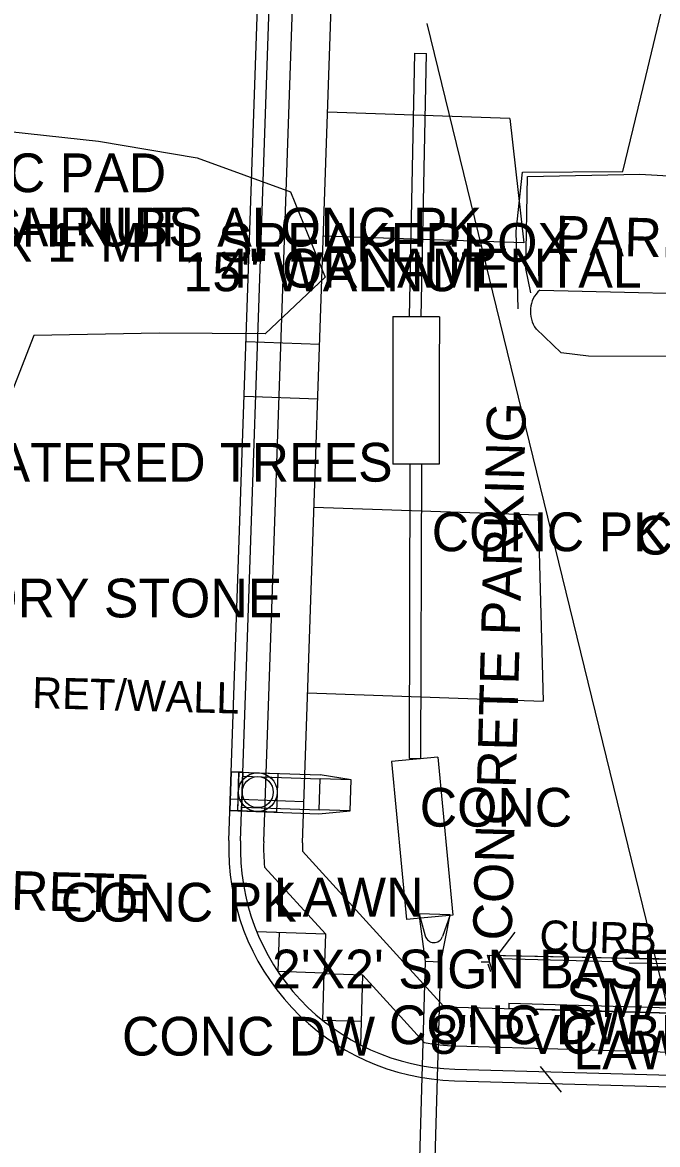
# Model space of a CAD drawing. Extents: x 978516 to 993312, y 1836504 to 1846212.
# Drawn here: x 992472.3 to 992554.4, y 1842882.7 to 1843027.5 of the extents above; entities that cross this region are included whole.
import ezdxf

# ---------------------------------------------------------------- set-up
doc = ezdxf.new("R2010")
doc.units = 0
for name, color, linetype in [('Concrete Walk Type Special', 7, 'Continuous'), ('R_Drainage', 7, 'Continuous'), ('R_Proposed Road', 7, 'Continuous'), ('S_BASELINE', 7, 'Continuous'), ('S_CURB', 7, 'Continuous'), ('S_CURB_ANNOT', 7, 'Continuous'), ('S_DRIVEWAY', 7, 'Continuous'), ('S_LANDSCAPING', 7, 'Continuous'), ('S_MISC_STRUCTURES_ANNOT', 7, 'Continuous'), ('S_PARKING', 7, 'Continuous'), ('S_PARKING_ANNOT', 7, 'Continuous'), ('S_SURVEY_TEXT_ANNOT', 7, 'Continuous'), ('S_TREE', 7, 'Continuous'), ('S_TREE_ANNOT', 7, 'Continuous')]:
    doc.layers.add(name, color=color, linetype=linetype)

msp = doc.modelspace()

# ---------------------------------------------------------------- linework, layer by layer
at = {"layer": 'Concrete Walk Type Special'}
for p, q in [((992535.16, 1842901), (992535.14, 1842900.33)), ((992535.16, 1842901), (992608.13, 1842898.92)), ((992535.14, 1842900.33), (992608.11, 1842898.25))]:
    msp.add_line(p, q, dxfattribs=at)
at = {"layer": 'R_Drainage'}
for p, q in [((992522.33, 1842989.58), (992523, 1843023.58)), ((992523, 1843023.58), (992524.5, 1843023.55)), ((992523.83, 1842989.55), (992524.5, 1843023.55)), ((992526.17, 1842989.55), (992520.17, 1842989.55)), ((992523.83, 1842989.55), (992522.33, 1842989.58)), ((992526.15, 1842970.54), (992520.15, 1842970.55)), ((992522.3, 1842932.55), (992522.42, 1842970.55)), ((992523.8, 1842932.54), (992523.92, 1842970.54)), ((992525.97, 1842932.74), (992520, 1842932.16)), ((992523.8, 1842932.54), (992522.3, 1842932.55)), ((992525.97, 1842932.74), (992527.93, 1842912.36)), ((992520, 1842932.16), (992521.95, 1842911.78)), ((992500.81, 1842930.79), (992499.31, 1842930.84)), ((992500.13, 1842925.81), (992500.31, 1842930.81)), ((992500.31, 1842930.81), (992510.8, 1842930.44)), ((992500.65, 1842926.29), (992500.79, 1842930.29)), ((992500.79, 1842930.29), (992510.78, 1842929.94)), ((992505.3, 1842930.64), (992505.13, 1842925.64)), ((992510.64, 1842925.94), (992510.78, 1842929.94)), ((992514.78, 1842929.8), (992510.78, 1842929.94)), ((992514.78, 1842929.8), (992510.8, 1842930.44)), ((992514.64, 1842925.8), (992514.78, 1842929.8)), ((992500.13, 1842925.81), (992510.62, 1842925.44)), ((992500.65, 1842926.29), (992510.64, 1842925.94)), ((992510.62, 1842925.44), (992514.64, 1842925.8)), ((992514.64, 1842925.8), (992510.64, 1842925.94)), ((992527.93, 1842912.36), (992521.95, 1842911.78)), ((992527.55, 1842912.38), (992523.55, 1842912.5)), ((992524.37, 1842906.35), (992523.55, 1842912.5)), ((992523.55, 1842912.5), (992524.36, 1842909.67)), ((992526.37, 1842906.29), (992527.55, 1842912.38)), ((992527.55, 1842912.38), (992526.58, 1842909.6)), ((992522.37, 1842836.25), (992524.37, 1842906.35)), ((992526.37, 1842906.29), (992524.37, 1842906.35)), ((992524.37, 1842836.19), (992526.37, 1842906.29))]:
    msp.add_line(p, q, dxfattribs=at)
for points in [[(992520.17, 1842989.58), (992520.16, 1842982.56), (992520.15, 1842970.55)], [(992526.17, 1842989.55), (992526.16, 1842982.56), (992526.15, 1842970.54)], [(992499.31, 1842930.84), (992499.13, 1842925.85), (992500.63, 1842925.79), (992500.81, 1842930.79)]]:
    msp.add_lwpolyline(points, dxfattribs=at)
for points in [[(992500.8, 1842930.79), (992500.63, 1842925.79), (992499.13, 1842925.85), (992499.31, 1842930.84)], [(992505.3, 1842930.64), (992505.13, 1842925.64), (992500.13, 1842925.81), (992500.3, 1842930.81)]]:
    msp.add_lwpolyline(points, close=True, dxfattribs=at)
for radius in [2.5, 2.5, 2.5, 2, 2, 2]:
    msp.add_circle((992502.72, 1842928.22), radius, dxfattribs=at)
msp.add_arc((992525.48, 1842909.98), 1.17, 195.7723, 340.7125, dxfattribs=at)
at = {"layer": 'R_Proposed Road'}
for p, q in [((992499, 1842922), (992505.27, 1843104.69)), ((992500.5, 1842921.95), (992506.77, 1843104.64)), ((992503.5, 1842921.85), (992509.76, 1843104.54)), ((992508.5, 1842921.67), (992514.76, 1843104.37)), ((992535.26, 1843015.16), (992511.73, 1843015.97)), ((992535.26, 1843015.16), (992537.1, 1842999.09)), ((992537.1, 1842999.09), (992511.18, 1842999.98)), ((992510.7, 1842985.99), (992501.21, 1842986.31)), ((992500.97, 1842979.32), (992510.46, 1842978.99)), ((992509.98, 1842965), (992538.95, 1842964.01)), ((992538.95, 1842964.01), (992539.58, 1842939.97)), ((992509.16, 1842941.02), (992539.58, 1842939.97)), ((992499.19, 1842927.35), (992508.68, 1842927.02)), ((992508.49, 1842920.61), (992526.72, 1842900.6)), ((992503.6, 1842918.55), (992511.46, 1842909.92)), ((992502.59, 1842910.22), (992511.46, 1842909.92)), ((992505.47, 1842910.12), (992505.3, 1842905.13)), ((992511.46, 1842909.92), (992511.29, 1842904.92)), ((992505.3, 1842905.13), (992511.29, 1842904.92)), ((992511.12, 1842898.77), (992511.29, 1842904.92)), ((992516.29, 1842904.62), (992511.29, 1842904.77)), ((992516.03, 1842895.59), (992516.29, 1842904.62)), ((992516.29, 1842904.62), (992524.21, 1842895.92)), ((992528.4, 1842900.48), (992670.09, 1842896.45)), ((992516.11, 1842898.63), (992511.12, 1842898.77)), ((992528.26, 1842895.48), (992669.94, 1842891.45)), ((992528.17, 1842892.48), (992679.86, 1842888.17)), ((992528.13, 1842890.98), (992699.8, 1842886.1))]:
    msp.add_line(p, q, dxfattribs=at)
for radius, start, end in [(30, 178.0361, 268.3694), (28.5, 178.0361, 268.3694), (25.5, 178.0361, 185.4472), (20.5, 178.0361, 181.0117), (20.5, 263.6457, 268.3694), (25.5, 259.2102, 268.3694)]:
    msp.add_arc((992528.98, 1842920.97), radius, start, end, dxfattribs=at)
at = {"layer": 'S_BASELINE'}
msp.add_line((992524.55, 1843027.39), (992621.63, 1842630.37), dxfattribs=at)
at = {"layer": 'S_CURB'}
for points in [[(992533.2, 1842906.55), (992535.96, 1842910.16)], [(992548.8, 1842906.31), (992533.93, 1842906.73)], [(992550.67, 1842906.19), (992562.71, 1842906.04)], [(992539.18, 1842892.8), (992541.92, 1842889.49)]]:
    msp.add_lwpolyline(points, dxfattribs=at)
at = {"layer": 'S_DRIVEWAY'}
msp.add_lwpolyline([(992532.44, 1842906.06), (992532.78, 1842905.09)], dxfattribs=at)
at = {"layer": 'S_PARKING'}
for points in [[(992536.34, 1842990.59), (992536.1, 1843000.61), (992536.89, 1843008.22), (992549.88, 1843008.32), (992552.82, 1843020.58), (992555.75, 1843032.83), (992556.41, 1843052.37), (992556.97, 1843068.62), (992571.08, 1843067.08), (992585.19, 1843065.53), (992607.31, 1843063.76), (992608.03, 1843087.48), (992608.76, 1843111.19)], [(992537.99, 1842992.67), (992537.34, 1842995.81), (992537.56, 1843007.68), (992552.08, 1843007.98), (992573.68, 1843006.71), (992573.27, 1842989.74)], [(992539.14, 1842993), (992568.3, 1842992.31), (992574.26, 1842988.28), (992572.67, 1842987.13), (992560.86, 1842987.85), (992557.42, 1842984.43), (992545.42, 1842984.47), (992541.9, 1842984.89)], [(992541.9, 1842984.89), (992538.66, 1842987.99)], [(992531.58, 1842906.34), (992532.65, 1842906.33), (992532.64, 1842907.18), (992549.13, 1842906.84), (992562.65, 1842906.64), (992563.31, 1842925.04), (992563.83, 1842946.44), (992564.21, 1842965.81), (992564.67, 1842976.77), (992569.8, 1842976.74)], [(992533.03, 1842905.06), (992532.39, 1842907.2), (992546.64, 1842906.89), (992562.69, 1842906.48), (992564.91, 1842906.51)]]:
    msp.add_lwpolyline(points, dxfattribs=at)
msp.add_ellipse((992541.37, 1842990.17), major_axis=(0.72, -3.58), ratio=0.942273, start_param=3.634287, end_param=5.169162, dxfattribs=at)
at = {"layer": 'S_TREE'}
msp.add_lwpolyline([(992435.94, 1843020.22), (992446.8, 1843019.93), (992455.46, 1843016.41), (992465.92, 1843013.97), (992482.15, 1843012.21), (992494.92, 1843010.06), (992506.97, 1843005.67), (992511.41, 1842994.69), (992503.7, 1842987.35), (992489.98, 1842987.44), (992473.81, 1842987.13), (992469.71, 1842976.64), (992463.5, 1842972.37), (992450.82, 1842973.19), (992433.65, 1842975.97), (992419.45, 1842978.35), (992400.87, 1842984.39), (992391.78, 1842992.48), (992377.94, 1842995.21), (992363.52, 1842992.38)], dxfattribs=at)

# ---------------------------------------------------------------- texts
at = {"layer": 'S_CURB_ANNOT'}
msp.add_text('CURB', height=4, rotation=358.4454, dxfattribs=at).set_placement((992539.06, 1842907.71))
at = {"layer": 'S_LANDSCAPING'}
msp.add_text('RET/WALL', height=4, rotation=358.4454, dxfattribs=at).set_placement((992473.56, 1842939.08))
at = {"layer": 'S_MISC_STRUCTURES_ANNOT'}
for s, p in [("1'X 1' MTL SPEAKERBOX", (992464.2, 1842996.66)), ("2'X2' SIGN BASE/ NO SIGN", (992504.56, 1842902.9)), ('8" PVC/ BRASS CAP', (992524.91, 1842894.45))]:
    msp.add_text(s, height=5, dxfattribs=at).set_placement(p)
at = {"layer": 'S_PARKING_ANNOT'}
for s, height, rotation, p in [('PARKING', 5, 358.4454, (992541.09, 1842997.62)), ('CONCRETE PARKING', 5.0005, 88.4454, (992535.49, 1842909.02)), ('CONCRETE', 5, 358.4454, (992451.13, 1842913.59))]:
    msp.add_text(s, height=height, rotation=rotation, dxfattribs=at).set_placement(p)
at = {"layer": 'S_SURVEY_TEXT_ANNOT'}
for s, p in [('SMALL CONC PAD', (992431.82, 1843005.64)), ('SMA TR / SHRUBS ALONG PK', (992436.94, 1842998.63)), ('LAWN W/SMA SCATERED TREES', (992413.89, 1842968.29)), ('CONC PK', (992525.19, 1842959.31)), ('CONC PK', (992551.5, 1842958.88)), ('1 STORY STONE', (992452.39, 1842950.77)), ('CONC', (992523.64, 1842923.77)), ('CONC PK', (992477.29, 1842911.52)), ('LAWN', (992504.8, 1842912.17)), ('SMA CONC SW', (992542.55, 1842899.21)), ('CONC DW', (992519.67, 1842895.7)), ('CONC DW', (992485.19, 1842894.23)), ('LAWN', (992543.48, 1842892.45))]:
    msp.add_text(s, height=5, dxfattribs=at).set_placement(p)
at = {"layer": 'S_TREE_ANNOT'}
for s, p in [('36" WALNUT', (992453.25, 1842998.64)), ('15" WALNUT', (992493.14, 1842992.86)), ('4" ORNAMENTAL', (992497.91, 1842993.34))]:
    msp.add_text(s, height=5, dxfattribs=at).set_placement(p)

doc.saveas('drawing.dxf')
